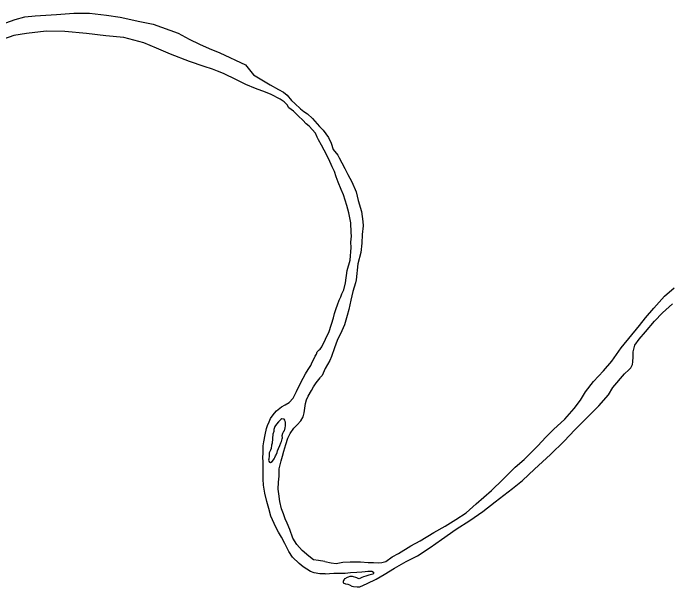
# Model space of a CAD drawing. Extents: x -83719 to 153526, y -11835 to 11446.
# Drawn here: x 14972.6 to 15090.3, y -1004.2 to -901 of the extents above; entities that cross this region are included whole.
import ezdxf

# ---------------------------------------------------------------- set-up
doc = ezdxf.new("R2010")
doc.units = 0
doc.layers.add('Level 9', color=7, linetype='Continuous')

msp = doc.modelspace()

# ---------------------------------------------------------------- linework, layer by layer
at = {"layer": 'Level 9'}
for points in [[(14971.32, -902.78), (14972.98, -902.19), (14974.74, -901.74), (14976.56, -901.51), (14980.42, -901.29), (14983.51, -901.05), (14986.37, -901.04), (14989.41, -901.43), (14991.87, -901.77), (14995.38, -902.55), (14997.78, -903.05), (15002.29, -904.66), (15004.27, -905.73), (15006.11, -906.61), (15007.82, -907.38), (15009.76, -908.19), (15014.35, -910.33), (15015.8, -912.17), (15018.82, -913.97), (15020.29, -914.81), (15021.2, -915.27), (15021.87, -915.79), (15022.65, -916.75), (15023.26, -917.31), (15024.23, -918.26), (15024.84, -918.72), (15025.54, -919.14), (15026.42, -920)], [(15026.95, -922.62), (15025.84, -921.37), (15025.27, -920.98), (15024.66, -920.32), (15023.92, -919.56), (15023.01, -918.68), (15022.17, -918.09), (15021.86, -917.56), (15021.32, -917), (15020.58, -916.54), (15018.98, -915.7), (15017.97, -915.25), (15016.17, -914.6), (15014.43, -913.86), (15012.75, -913.02), (15010.44, -911.91), (15009.34, -911.46), (15008.47, -911.14), (15006.93, -910.66), (15004.32, -909.76), (15000.88, -908.45), (14998.4, -907.35), (14996.09, -906.38), (14992.52, -905.43), (14989.29, -905.14), (14985.79, -904.72), (14981.89, -904.34), (14978.56, -904.32), (14975.04, -904.7), (14972.72, -905.1), (14970.86, -905.73)], [(15026.42, -920), (15027.66, -921.45), (15028.33, -922.1), (15029.29, -923.39), (15029.78, -924.41), (15030.13, -925.58), (15030.99, -926.6), (15031.23, -927.06), (15031.68, -927.95), (15032.2, -928.98), (15032.75, -930.04), (15033.48, -931.39), (15034.25, -933.18), (15034.64, -934.74), (15035.21, -936.74), (15035.48, -938.53), (15035.5, -939.3), (15035.33, -940.84), (15035.29, -942.41), (15035.09, -944.09), (15034.56, -946.13), (15034.28, -948.98), (15034.13, -949.52), (15033.69, -951.13), (15033.32, -952.67), (15032.95, -954.35), (15032.67, -955.39), (15032.14, -957.07), (15031.69, -958.15), (15030.86, -959.9), (15030.39, -961.21), (15029.82, -962.76), (15029.5, -963.53), (15029.11, -964.24), (15028.69, -964.95), (15028.14, -966.23)], [(15028.09, -961.08), (15029.43, -958.32), (15030.18, -955.84), (15030.37, -955.06), (15030.68, -954.16), (15030.9, -953.52), (15031.22, -952.68), (15031.48, -952.07), (15031.67, -951.53), (15032.02, -950.82), (15032.36, -949.55), (15032.62, -947.34), (15033.18, -945.49), (15033.37, -943.22), (15033.32, -942.22), (15033.4, -941.15), (15033.39, -940.48), (15033.29, -938.74), (15032.92, -936.98), (15032.56, -935.62), (15031.96, -933.73), (15031.57, -932.76), (15031.05, -931.47), (15030.66, -930.48), (15030.38, -929.55), (15029.96, -928.69), (15029.33, -927.33), (15028.54, -925.71), (15028.05, -924.78), (15027.47, -923.82), (15027.23, -923.33), (15026.95, -922.62)], [(15028.65, -999.67), (15029.76, -999.9), (15030.66, -999.98), (15031.86, -999.79), (15033.16, -999.7), (15034.06, -999.72), (15035.02, -999.73), (15036.39, -999.81), (15037.36, -999.85), (15038.26, -999.87), (15038.89, -999.82), (15039.59, -999.64), (15040.74, -998.82), (15041.89, -998.23), (15044.1, -996.85), (15045.75, -995.92), (15048.19, -994.44), (15050.23, -993.3), (15052.17, -992.09), (15054.02, -990.89), (15055.82, -989.31), (15058.57, -986.86), (15060.63, -984.88), (15062.82, -982.7), (15064.43, -981.3), (15066.88, -978.88), (15068.32, -977.32), (15069.72, -975.89), (15071.75, -974.05), (15073.45, -972.14), (15074.59, -970.62), (15075.46, -969.13), (15076.89, -967.3), (15078.72, -965.36), (15080.19, -963.63), (15081.91, -961.26), (15085.19, -957.22), (15086.27, -955.83), (15087.73, -954.07), (15089.69, -951.96), (15091.43, -950.46)], [(15028.71, -1001.87), (15030.23, -1001.76), (15030.83, -1001.75), (15031.53, -1001.74), (15032.3, -1001.75), (15032.76, -1001.71), (15033.23, -1001.64), (15034.36, -1001.58), (15035.29, -1001.5), (15035.86, -1001.42), (15036.36, -1001.41), (15036.76, -1001.37), (15037.06, -1001.4), (15037.36, -1001.56), (15037.4, -1001.79), (15037.27, -1001.93), (15037, -1002), (15036.54, -1002.11), (15035.97, -1002.29), (15035.58, -1002.43), (15035.31, -1002.5), (15034.78, -1002.74), (15034.61, -1002.68), (15034.41, -1002.58), (15033.61, -1002.33), (15033.11, -1002.34), (15032.81, -1002.45), (15032.65, -1002.52), (15032.25, -1002.76), (15032.18, -1002.76), (15032.09, -1002.89), (15031.99, -1003.06), (15031.93, -1003.26), (15031.93, -1003.5), (15032.37, -1003.69), (15032.77, -1003.75), (15033.07, -1003.84), (15033.51, -1004.07), (15033.78, -1004.16), (15034.44, -1004.22), (15034.91, -1004.18), (15036.23, -1003.62), (15037.85, -1002.85), (15039.27, -1001.96), (15041.18, -1000.82), (15043.25, -999.67), (15045.27, -998.63), (15047.57, -997.12), (15049.61, -995.71), (15052.24, -993.86), (15054.71, -992.27), (15057.04, -990.63), (15059.21, -988.95), (15062.36, -986.52), (15064.17, -985.11), (15066.3, -983.04), (15069.18, -980.44), (15071.66, -977.99), (15073.56, -975.98), (15075.13, -974.42), (15077.84, -971.66), (15079.6, -969.69), (15080.38, -968.37), (15082.46, -965.93), (15083.25, -965.21), (15083.64, -964.8), (15083.93, -964.23), (15083.95, -963.76), (15084.04, -962.82), (15084.02, -961.95), (15084.33, -960.78), (15085.14, -959.66), (15086.28, -958.34), (15087.88, -956.44), (15089.32, -954.94), (15091.08, -953.34)], [(15027.79, -961.46), (15028.09, -961.08)], [(15028.71, -1001.87), (15027.75, -1001.88), (15026.72, -1001.7), (15026.05, -1001.44), (15024.74, -1000.62), (15024, -1000.03), (15022.85, -998.88), (15022.17, -997.86), (15021.42, -996.43), (15020.87, -995.27), (15020.33, -994.38), (15019.82, -993.49), (15018.93, -991.47), (15018.57, -990.1), (15018.23, -988.84), (15017.87, -987.38), (15017.59, -985.92), (15017.57, -984.82), (15017.53, -984.18), (15017.55, -983.45), (15017.54, -982.48), (15017.53, -981.51), (15017.52, -981.21), (15017.54, -979.91), (15017.56, -978.85), (15017.68, -978.11), (15017.9, -976.87), (15018.12, -975.74), (15018.31, -975.17), (15018.6, -974.53), (15018.86, -973.93), (15019.18, -973.49), (15019.58, -972.98), (15019.97, -972.58), (15020.83, -971.86), (15021.49, -971.49), (15022.25, -971.08), (15022.93, -970.27), (15023.55, -969.09), (15024.2, -967.72), (15024.75, -966.71), (15025.17, -965.9), (15025.63, -965.13), (15026.12, -964.39), (15026.37, -963.78), (15026.63, -963.25), (15026.89, -962.71), (15027.12, -962.34), (15027.25, -961.97), (15027.41, -961.77), (15027.64, -961.57), (15027.79, -961.46)], [(15028.65, -999.67), (15027.52, -999.48), (15026.62, -999.33), (15025.74, -998.71), (15024.53, -997.66), (15023.59, -996.57), (15022.87, -995.45), (15022.32, -993.89), (15021.87, -992.76), (15021.53, -991.96), (15021.22, -991.1), (15020.87, -990.17), (15020.52, -988.84), (15020.34, -987.48), (15020.26, -986.65), (15020.31, -985.41), (15020.43, -984.28), (15020.44, -983.01), (15020.76, -981.57), (15021.01, -980.73), (15021.27, -979.83), (15021.65, -978.62), (15022, -977.48), (15022.39, -976.65), (15023.04, -975.7), (15023.66, -975.06), (15024.29, -974.38), (15024.71, -973.61), (15024.9, -972.91), (15025.05, -972.07), (15025.14, -971.24), (15025.33, -970.6), (15025.66, -969.93), (15026.21, -968.89), (15026.6, -968.25), (15027.06, -967.54), (15027.55, -966.9), (15027.78, -966.6), (15027.87, -966.5), (15028.14, -966.23)], [(15020.96, -976.97), (15021.06, -976.6), (15021.28, -976.23), (15021.38, -976.13), (15021.51, -975.59), (15021.57, -975.26), (15021.56, -974.86), (15021.56, -974.62), (15021.53, -974.49), (15021.42, -974.26), (15021.32, -974.06), (15021.29, -974.03), (15021.25, -974.03), (15020.92, -974), (15020.72, -974.13), (15020.33, -974.54), (15019.94, -974.95), (15019.64, -975.38), (15019.48, -975.89), (15019.45, -976.25), (15019.26, -976.76)], [(15019.26, -976.76), (15019.15, -978.39), (15019.05, -978.73), (15018.96, -979.33), (15018.87, -979.63), (15018.64, -980.1), (15018.65, -980.43), (15018.62, -980.8), (15018.55, -981.07), (15018.56, -981.23), (15018.52, -981.4), (15018.56, -981.63), (15018.66, -981.77), (15018.86, -981.86), (15019.19, -981.69), (15019.42, -981.39), (15019.55, -981.19), (15019.65, -980.95), (15019.78, -980.68), (15019.91, -980.45), (15020.07, -980.08), (15020.13, -979.74), (15020.29, -979.31), (15020.55, -978.77), (15020.75, -978.3), (15020.84, -978.07), (15020.94, -977.6), (15021, -977.43), (15020.96, -976.97)]]:
    msp.add_lwpolyline(points, dxfattribs=at)

doc.saveas('drawing.dxf')
